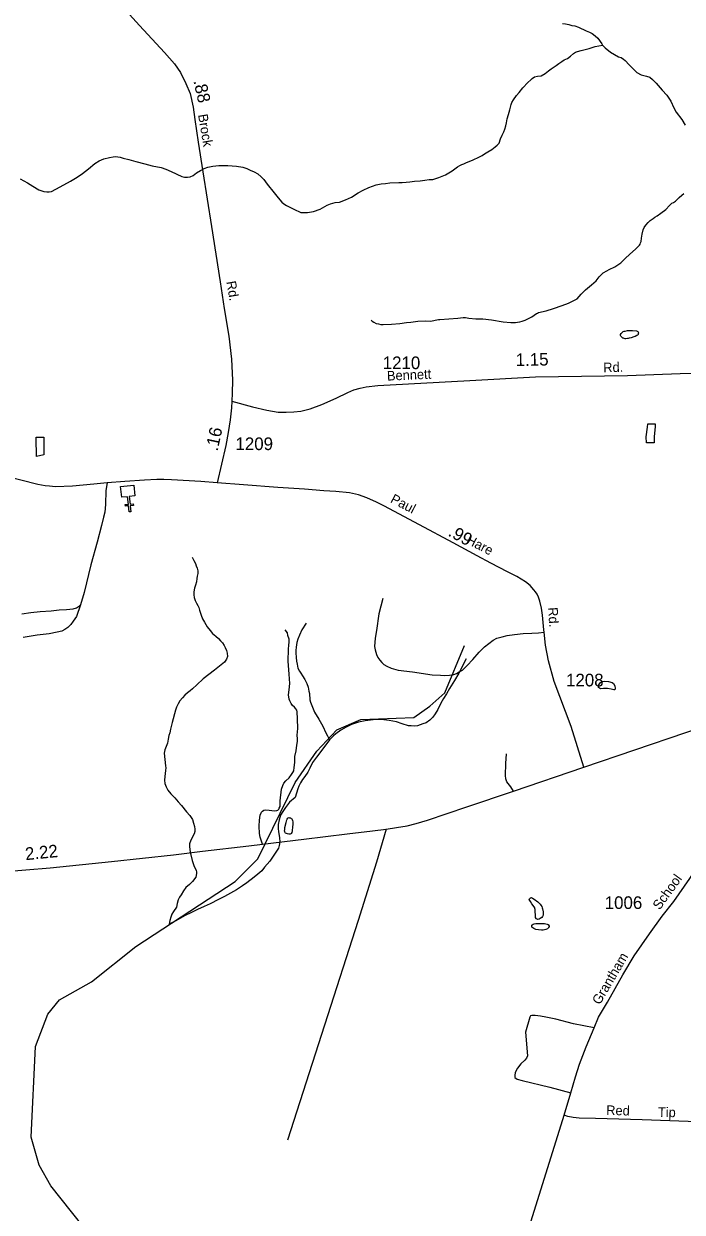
# Model space of a CAD drawing. Extents: x 2206922 to 2357709, y 510027 to 673830.
# Drawn here: x 2241724 to 2248244, y 558977 to 570736 of the extents above; entities that cross this region are included whole.
import ezdxf

# ---------------------------------------------------------------- set-up
doc = ezdxf.new("R2010")
doc.units = 0
for name, color, linetype in [('Exist Cultural Church CELL', 7, 'Continuous'), ('Exist Hydrographic Creek Single Shore', 7, 'Continuous'), ('Exist Hydrographic Misc Water Feature', 7, 'Continuous'), ('Exist Road Non-System Type 51', 7, 'Continuous'), ('Exist Road Non-System Type 51 Label', 7, 'Continuous'), ('Exist Road Primary US Attributed', 7, 'Continuous'), ('Exist Road Primary US Mileage Hundredths English Label', 7, 'Continuous'), ('Exist Road Secondary Mileage Hundredths English Label', 7, 'Continuous'), ('Exist Road Secondary Type 51 Attributed', 7, 'Continuous'), ('Exist Road Secondary Type 51 Label', 7, 'Continuous'), ('Exist Road Secondary Type 51 Number Label', 7, 'Continuous')]:
    doc.layers.add(name, color=color, linetype=linetype)

msp = doc.modelspace()

# ---------------------------------------------------------------- linework, layer by layer
at = {"layer": 'Exist Cultural Church CELL'}
msp.add_lwpolyline([(2242824, 566065), (2242768, 566059), (2242776, 565983), (2242808, 565987), (2242809, 565971), (2242778, 565967), (2242784, 565907), (2242768, 565906), (2242762, 565965), (2242730, 565962), (2242728, 565978), (2242760, 565981), (2242752, 566057), (2242694, 566051), (2242683, 566157), (2242813, 566171)], close=True, dxfattribs=at)
at = {"layer": 'Exist Hydrographic Creek Single Shore'}
for points in [[(2247057, 570740), (2247088, 570734), (2247120, 570728), (2247152, 570720), (2247180, 570715), (2247216, 570703), (2247294, 570666), (2247324, 570652), (2247352, 570640), (2247381, 570618), (2247409, 570593), (2247449, 570537), (2247455, 570525)], [(2245932, 569261), (2245966, 569281), (2246004, 569310), (2246020, 569322), (2246040, 569334), (2246060, 569342), (2246082, 569351), (2246109, 569363), (2246135, 569373), (2246173, 569391), (2246231, 569416), (2246261, 569432), (2246285, 569448), (2246320, 569470), (2246358, 569493), (2246390, 569519), (2246410, 569535), (2246430, 569555), (2246443, 569597), (2246459, 569635), (2246477, 569667), (2246488, 569694), (2246496, 569726), (2246502, 569756), (2246510, 569794), (2246523, 569838), (2246535, 569884), (2246551, 569936), (2246556, 569958), (2246572, 569984), (2246604, 570026), (2246628, 570057), (2246665, 570101), (2246715, 570155), (2246744, 570181), (2246758, 570193), (2246780, 570210), (2246810, 570216), (2246848, 570222), (2246888, 570245), (2246920, 570269), (2246945, 570289), (2246975, 570311), (2246995, 570324), (2247023, 570343), (2247053, 570362), (2247075, 570380), (2247107, 570392), (2247138, 570416), (2247168, 570443), (2247188, 570455), (2247208, 570461), (2247242, 570471), (2247281, 570480), (2247323, 570490), (2247381, 570512), (2247455, 570525)], [(2247455, 570525), (2247479, 570499), (2247534, 570456), (2247614, 570408), (2247638, 570401), (2247662, 570385), (2247680, 570371), (2247717, 570331), (2247763, 570284), (2247793, 570254), (2247837, 570230), (2247890, 570219), (2247924, 570209), (2247950, 570185), (2247984, 570148), (2248045, 570078), (2248091, 570030), (2248132, 569969), (2248162, 569905), (2248182, 569861), (2248239, 569790), (2248273, 569734)], [(2241689, 569203), (2241761, 569161), (2241814, 569128), (2241872, 569094), (2241922, 569076), (2241952, 569073), (2241974, 569073), (2241998, 569077), (2242083, 569122), (2242185, 569179), (2242253, 569219), (2242306, 569254), (2242366, 569302), (2242429, 569353), (2242471, 569379), (2242517, 569400), (2242571, 569414), (2242608, 569420), (2242630, 569422), (2242654, 569421), (2242677, 569416), (2242709, 569407), (2242765, 569393), (2242835, 569372), (2242923, 569349), (2242995, 569331), (2243085, 569314), (2243132, 569296), (2243182, 569273), (2243290, 569226), (2243314, 569218), (2243344, 569218), (2243372, 569222), (2243402, 569234), (2243435, 569261), (2243473, 569285), (2243509, 569303), (2243545, 569318), (2243595, 569328), (2243655, 569335), (2243744, 569335), (2243831, 569326), (2243893, 569317), (2243933, 569305), (2243967, 569289), (2244005, 569272), (2244043, 569250), (2244075, 569222), (2244100, 569194), (2244134, 569149), (2244203, 569063), (2244243, 569014), (2244279, 568972), (2244300, 568954), (2244326, 568938), (2244398, 568901), (2244468, 568870), (2244532, 568870), (2244592, 568877), (2244660, 568903), (2244728, 568940), (2244762, 568954), (2244807, 568966), (2244849, 568972), (2244911, 568993), (2244969, 569020), (2245036, 569062), (2245084, 569090), (2245142, 569117), (2245213, 569141), (2245262, 569152), (2245306, 569156), (2245349, 569163), (2245436, 569165), (2245469, 569164), (2245511, 569168), (2245545, 569172), (2245593, 569177), (2245649, 569181), (2245695, 569188), (2245739, 569194), (2245773, 569196), (2245803, 569204), (2245835, 569214), (2245867, 569227), (2245900, 569241), (2245932, 569261)], [(2245165, 567804), (2245175, 567794), (2245189, 567782), (2245213, 567772), (2245235, 567766), (2245259, 567761), (2245283, 567759), (2245365, 567765), (2245447, 567772), (2245513, 567779), (2245556, 567785), (2245625, 567793), (2245698, 567796), (2245752, 567794), (2245830, 567809), (2245842, 567811), (2245934, 567816), (2246022, 567823), (2246076, 567829), (2246096, 567829), (2246132, 567824), (2246200, 567816), (2246270, 567815), (2246354, 567808), (2246470, 567788), (2246548, 567779), (2246564, 567779), (2246592, 567779), (2246612, 567784), (2246634, 567786), (2246658, 567792), (2246670, 567796), (2246690, 567804), (2246754, 567838), (2246801, 567869), (2246811, 567873), (2246821, 567879), (2246897, 567896), (2246969, 567918), (2247056, 567947), (2247118, 567972), (2247202, 568014), (2247243, 568061), (2247287, 568105), (2247345, 568153), (2247392, 568194), (2247422, 568232), (2247444, 568256), (2247462, 568272), (2247496, 568290), (2247521, 568305), (2247575, 568331), (2247636, 568372), (2247680, 568414), (2247726, 568456), (2247781, 568507), (2247821, 568547), (2247827, 568555), (2247831, 568567), (2247837, 568583), (2247841, 568615), (2247848, 568653), (2247858, 568697), (2247868, 568719), (2247882, 568743), (2247905, 568769), (2247925, 568788), (2247955, 568810), (2247973, 568822), (2247995, 568834), (2248032, 568861), (2248080, 568897), (2248116, 568937), (2248126, 568947), (2248141, 568961), (2248156, 568969), (2248177, 568982), (2248213, 569018), (2248241, 569040), (2248261, 569056)]]:
    msp.add_lwpolyline(points, dxfattribs=at)
at = {"layer": 'Exist Hydrographic Misc Water Feature'}
for points in [[(2247638, 567670), (2247648, 567682), (2247659, 567692), (2247668, 567694), (2247678, 567696), (2247700, 567701), (2247710, 567700), (2247724, 567701), (2247752, 567701), (2247790, 567697), (2247798, 567695), (2247804, 567691), (2247808, 567685), (2247810, 567679), (2247808, 567667), (2247806, 567661), (2247800, 567655), (2247794, 567651), (2247779, 567643), (2247763, 567637), (2247737, 567629), (2247719, 567624), (2247709, 567623), (2247701, 567621), (2247685, 567620), (2247677, 567620), (2247669, 567622), (2247663, 567624), (2247657, 567626), (2247645, 567634), (2247637, 567644), (2247631, 567652), (2247632, 567656), (2247633, 567660), (2247638, 567670)], [(2247900, 566745), (2247902, 566779), (2247976, 566779), (2247974, 566749), (2247967, 566653), (2247967, 566589), (2247921, 566591), (2247889, 566589), (2247888, 566648), (2247900, 566745)], [(2241848, 566635), (2241848, 566647), (2241922, 566646), (2241921, 566472), (2241851, 566455), (2241848, 566635)], [(2243391, 565458), (2243409, 565425), (2243423, 565397), (2243432, 565373), (2243440, 565349), (2243448, 565323), (2243446, 565297), (2243442, 565269), (2243438, 565247), (2243433, 565213), (2243423, 565181), (2243413, 565151), (2243407, 565117), (2243407, 565085), (2243412, 565059), (2243422, 565031), (2243434, 565005), (2243448, 564981), (2243457, 564961), (2243465, 564935), (2243479, 564885), (2243492, 564847), (2243512, 564816), (2243540, 564770), (2243571, 564732), (2243593, 564704), (2243625, 564677), (2243653, 564653), (2243673, 564631), (2243693, 564611), (2243708, 564585), (2243719, 564564), (2243732, 564534), (2243738, 564510), (2243740, 564476), (2243731, 564448), (2243711, 564421), (2243612, 564339), (2243500, 564256), (2243437, 564195), (2243393, 564155), (2243371, 564135), (2243346, 564117), (2243318, 564093), (2243296, 564068), (2243270, 564036), (2243252, 564006), (2243235, 563976), (2243225, 563944), (2243192, 563822), (2243178, 563756), (2243169, 563719), (2243161, 563694), (2243155, 563659), (2243148, 563619), (2243134, 563585), (2243120, 563551), (2243114, 563519), (2243119, 563457), (2243127, 563395), (2243132, 563373), (2243128, 563347), (2243122, 563289), (2243116, 563253), (2243121, 563219), (2243133, 563187), (2243151, 563152), (2243180, 563118), (2243220, 563076), (2243252, 563038), (2243287, 563001), (2243335, 562939), (2243369, 562902), (2243394, 562864), (2243406, 562828), (2243415, 562794), (2243417, 562766), (2243417, 562744), (2243411, 562722), (2243379, 562657), (2243366, 562623), (2243364, 562596), (2243372, 562540), (2243391, 562456), (2243409, 562408), (2243432, 562360), (2243434, 562346), (2243434, 562332), (2243431, 562308), (2243426, 562292), (2243393, 562250), (2243365, 562220), (2243329, 562189), (2243304, 562157), (2243282, 562119), (2243266, 562095), (2243252, 562067), (2243244, 562033), (2243237, 561997), (2243205, 561953)], [(2244519, 564806), (2244478, 564738), (2244455, 564686), (2244438, 564647), (2244429, 564613), (2244421, 564569), (2244418, 564535), (2244418, 564513), (2244422, 564467), (2244424, 564429), (2244432, 564399), (2244439, 564361), (2244454, 564332), (2244467, 564310), (2244484, 564286), (2244506, 564248), (2244526, 564210), (2244540, 564171), (2244547, 564134), (2244553, 564109), (2244557, 564047), (2244563, 564023), (2244582, 563975), (2244603, 563925), (2244647, 563856), (2244684, 563788), (2244716, 563722), (2244732, 563692), (2244751, 563650)], [(2242561, 558074), (2242541, 558442), (2242414, 558707), (2241993, 559237), (2241875, 559443), (2241798, 559720), (2241840, 560618), (2241963, 560937), (2242078, 561078), (2242393, 561256), (2242832, 561608), (2243818, 562250), (2244041, 562475), (2244410, 563229), (2244624, 563539), (2244822, 563749), (2245062, 563852), (2245587, 563871), (2245744, 563983), (2245893, 564117), (2246089, 564586)], [(2246105, 564453), (2246031, 564312), (2245989, 564238), (2245938, 564158), (2245909, 564106), (2245881, 564059), (2245855, 564013), (2245824, 563953), (2245798, 563909), (2245774, 563877), (2245743, 563847), (2245707, 563820), (2245675, 563808), (2245649, 563799), (2245621, 563791), (2245589, 563787), (2245559, 563789), (2245533, 563791), (2245471, 563810), (2245415, 563828), (2245343, 563843), (2245261, 563852), (2245183, 563850), (2245105, 563839), (2245037, 563825), (2244969, 563804), (2244916, 563778), (2244864, 563747), (2244814, 563709), (2244792, 563691), (2244770, 563672), (2244751, 563650)], [(2247471, 564232), (2247513, 564230), (2247549, 564219), (2247564, 564207), (2247575, 564185), (2247581, 564159), (2247577, 564147), (2247565, 564147), (2247541, 564153), (2247505, 564159), (2247465, 564158), (2247433, 564156), (2247415, 564168), (2247417, 564194), (2247435, 564218), (2247453, 564228), (2247471, 564232)], [(2244751, 563650), (2244695, 563574), (2244622, 563481), (2244583, 563427), (2244555, 563371), (2244538, 563331), (2244506, 563289), (2244482, 563258), (2244464, 563226), (2244448, 563194), (2244437, 563166), (2244411, 563082), (2244356, 563035), (2244314, 562983), (2244288, 562943), (2244267, 562905), (2244251, 562861), (2244244, 562815), (2244244, 562771), (2244245, 562743), (2244255, 562681), (2244259, 562641), (2244253, 562607), (2244246, 562579), (2244232, 562559), (2244159, 562452), (2244109, 562390), (2244082, 562356), (2244042, 562321), (2244004, 562291), (2243934, 562238), (2243889, 562206), (2243831, 562166), (2243712, 562101), (2243652, 562070), (2243569, 562028), (2243509, 562001), (2243443, 561973), (2243385, 561944), (2243316, 561910), (2243230, 561861), (2243170, 561831), (2243164, 561826)], [(2244337, 562876), (2244343, 562880), (2244351, 562882), (2244355, 562881), (2244361, 562880), (2244367, 562878), (2244373, 562874), (2244377, 562870), (2244381, 562864), (2244385, 562852), (2244387, 562840), (2244387, 562814), (2244386, 562792), (2244380, 562750), (2244378, 562736), (2244372, 562724), (2244368, 562722), (2244362, 562718), (2244358, 562717), (2244348, 562717), (2244336, 562720), (2244326, 562724), (2244316, 562727), (2244312, 562731), (2244310, 562739), (2244308, 562743), (2244306, 562749), (2244308, 562765), (2244310, 562785), (2244322, 562835), (2244325, 562847), (2244330, 562859), (2244331, 562868), (2244337, 562876)], [(2246779, 562076), (2246813, 562048), (2246837, 562024), (2246845, 562014), (2246853, 562002), (2246857, 561988), (2246861, 561978), (2246865, 561951), (2246868, 561932), (2246866, 561916), (2246860, 561902), (2246854, 561892), (2246838, 561882), (2246826, 561876), (2246814, 561874), (2246806, 561876), (2246800, 561878), (2246796, 561884), (2246792, 561892), (2246790, 561916), (2246789, 561954), (2246788, 561972), (2246785, 561984), (2246783, 561990), (2246769, 562012), (2246755, 562030), (2246741, 562051), (2246733, 562063), (2246728, 562073), (2246730, 562079), (2246734, 562083), (2246738, 562087), (2246746, 562089), (2246752, 562090), (2246762, 562086), (2246779, 562076)], [(2243205, 561953), (2243190, 561927), (2243180, 561898), (2243170, 561864), (2243164, 561826)], [(2246794, 561834), (2246826, 561834), (2246857, 561834), (2246881, 561833), (2246905, 561829), (2246912, 561825), (2246918, 561823), (2246921, 561819), (2246925, 561809), (2246925, 561799), (2246921, 561793), (2246917, 561789), (2246909, 561781), (2246893, 561775), (2246879, 561771), (2246865, 561768), (2246849, 561768), (2246821, 561770), (2246793, 561776), (2246781, 561780), (2246773, 561786), (2246765, 561790), (2246759, 561795), (2246754, 561804), (2246753, 561810), (2246755, 561816), (2246758, 561822), (2246767, 561826), (2246777, 561830), (2246794, 561834)]]:
    msp.add_lwpolyline(points, dxfattribs=at)
at = {"layer": 'Exist Road Non-System Type 51'}
for points in [[(2242549, 566195), (2242537, 566118), (2242532, 565979), (2242525, 565903), (2242514, 565853), (2242494, 565771), (2242450, 565608), (2242388, 565382), (2242321, 565110), (2242284, 564986)], [(2245280, 565048), (2245241, 564898), (2245215, 564734), (2245203, 564656), (2245198, 564574), (2245203, 564543), (2245215, 564495), (2245230, 564465), (2245249, 564440), (2245270, 564415), (2245289, 564398), (2245320, 564379), (2245363, 564360), (2245432, 564339), (2245573, 564324), (2245766, 564295), (2245849, 564290), (2245891, 564288), (2245939, 564290), (2245964, 564293), (2245981, 564297), (2246008, 564309), (2246036, 564324), (2246067, 564341), (2246090, 564362), (2246114, 564387), (2246170, 564446), (2246234, 564520), (2246286, 564572), (2246328, 564606), (2246372, 564637), (2246408, 564658), (2246459, 564671), (2246511, 564684), (2246583, 564694), (2246669, 564703), (2246753, 564707), (2246821, 564711), (2246876, 564717)], [(2241705, 564897), (2241795, 564912), (2241887, 564922), (2241994, 564929), (2242075, 564937), (2242147, 564940), (2242214, 564947), (2242245, 564957), (2242257, 564965), (2242276, 564978), (2242284, 564986)], [(2242284, 564986), (2242246, 564873), (2242214, 564826), (2242190, 564793), (2242161, 564763), (2242130, 564742), (2242102, 564728), (2242053, 564716), (2241974, 564700), (2241857, 564686), (2241718, 564665)], [(2244087, 562619), (2244073, 562659), (2244064, 562688), (2244058, 562726), (2244056, 562798), (2244058, 562856), (2244066, 562907), (2244077, 562936), (2244087, 562947), (2244100, 562957), (2244121, 562959), (2244155, 562955), (2244205, 562949), (2244229, 562953), (2244239, 562957), (2244249, 562964), (2244252, 562976), (2244262, 562993), (2244262, 563048), (2244277, 563164), (2244289, 563199), (2244298, 563222), (2244317, 563246), (2244350, 563275), (2244376, 563307), (2244388, 563327), (2244397, 563346), (2244401, 563376), (2244407, 563428), (2244407, 563485), (2244420, 563542), (2244428, 563597), (2244433, 563634), (2244435, 563660), (2244430, 563696), (2244439, 563763), (2244435, 563860), (2244430, 563927), (2244426, 563944), (2244418, 563958), (2244403, 563973), (2244386, 563990), (2244370, 564011), (2244359, 564036), (2244353, 564055), (2244344, 564095), (2244350, 564146), (2244357, 564209), (2244351, 564301), (2244342, 564431), (2244344, 564549), (2244348, 564587), (2244351, 564619), (2244350, 564646), (2244340, 564682), (2244334, 564711), (2244313, 564741)], [(2246574, 563145), (2246546, 563186), (2246507, 563235), (2246498, 563265), (2246495, 563297), (2246498, 563417), (2246505, 563513)], [(2245312, 562769), (2245215, 562441), (2245035, 561863), (2244703, 560829), (2244334, 559691)], [(2247373, 560803), (2247168, 560843), (2246993, 560886), (2246892, 560908), (2246841, 560916), (2246786, 560924), (2246756, 560925), (2246742, 560920), (2246733, 560909), (2246691, 560758), (2246710, 560526), (2246702, 560502), (2246686, 560483), (2246646, 560445), (2246614, 560403), (2246589, 560361), (2246585, 560331), (2246587, 560311), (2246609, 560293), (2246658, 560281), (2246931, 560215), (2247141, 560160)], [(2248577, 559861), (2248485, 559868), (2247846, 559891), (2247385, 559906), (2247224, 559907), (2247164, 559914), (2247110, 559923), (2247076, 559937)]]:
    msp.add_lwpolyline(points, dxfattribs=at)
at = {"layer": 'Exist Road Primary US Attributed'}
for points in [[(2247268, 563382), (2248279, 563723), (2249084, 564001), (2249279, 564069), (2249389, 564110), (2249463, 564132), (2249505, 564141), (2249577, 564151)], [(2241503, 562345), (2241985, 562386), (2242591, 562446), (2243206, 562514), (2243495, 562550), (2243952, 562603), (2244087, 562619), (2244497, 562669), (2244925, 562722), (2245178, 562752), (2245312, 562769), (2245415, 562784), (2245521, 562801), (2245608, 562823), (2245720, 562856), (2246110, 562989), (2246574, 563145), (2247268, 563382)]]:
    msp.add_lwpolyline(points, dxfattribs=at)
at = {"layer": 'Exist Road Secondary Type 51 Attributed'}
for points in [[(2242390, 571242), (2242454, 571167), (2242672, 570935), (2242869, 570720), (2243118, 570453), (2243215, 570338), (2243274, 570254), (2243330, 570145), (2243370, 570046), (2243400, 569910), (2243419, 569789), (2243452, 569566), (2243498, 569270), (2243582, 568731), (2243668, 568184), (2243709, 567920), (2243753, 567645), (2243780, 567417), (2243790, 567211), (2243788, 567080), (2243785, 567002)], [(2243785, 567002), (2243988, 566946), (2244131, 566914), (2244242, 566894), (2244323, 566893), (2244397, 566896), (2244468, 566904), (2244560, 566925), (2244676, 566968), (2244817, 567031), (2244931, 567088), (2244991, 567113), (2245056, 567131), (2245113, 567144), (2245230, 567158), (2246139, 567206), (2246790, 567242), (2247701, 567257), (2248224, 567277), (2248583, 567281), (2248941, 567286), (2249331, 567296), (2249592, 567293), (2249790, 567293)], [(2243785, 567002), (2243779, 566936), (2243767, 566817), (2243747, 566692), (2243724, 566564), (2243640, 566193)], [(2243640, 566193), (2243477, 566206), (2243188, 566223), (2243111, 566226), (2243041, 566227), (2242919, 566222), (2242723, 566207), (2242549, 566195), (2242417, 566180), (2242206, 566162), (2242037, 566154), (2241979, 566160), (2241935, 566163), (2241864, 566176), (2241539, 566259)], [(2247268, 563382), (2247143, 563784), (2246975, 564230), (2246918, 564433), (2246891, 564588), (2246876, 564717), (2246873, 564741), (2246860, 564886), (2246851, 564954), (2246834, 565022), (2246821, 565063), (2246807, 565093), (2246791, 565116), (2246775, 565135), (2246738, 565177), (2246693, 565214), (2246606, 565267), (2246514, 565312), (2246350, 565398), (2246214, 565472), (2245975, 565602), (2245641, 565778), (2245288, 565967), (2245217, 566004), (2245121, 566046), (2245037, 566074), (2244950, 566094), (2244815, 566108), (2244695, 566115), (2244502, 566131), (2244240, 566149), (2243898, 566175), (2243640, 566193)], [(2246052, 556757), (2246064, 556788), (2246513, 558143), (2246749, 558893), (2247076, 559937), (2247141, 560160), (2247186, 560317), (2247227, 560442), (2247291, 560613), (2247373, 560803), (2247415, 560907), (2247503, 561056), (2247656, 561326), (2247768, 561513), (2247920, 561731), (2248045, 561908), (2248160, 562052), (2248320, 562278), (2248498, 562545), (2249103, 563461), (2249516, 564068), (2249577, 564151)]]:
    msp.add_lwpolyline(points, dxfattribs=at)

# ---------------------------------------------------------------- texts
at = {"layer": 'Exist Road Non-System Type 51 Label'}
for s, rotation, p in [('Red', 358.5456, (2247490, 559940)), ('Tip', 358.5416, (2248002, 559922))]:
    msp.add_text(s, height=95, rotation=rotation, dxfattribs=at).set_placement(p)
at = {"layer": 'Exist Road Primary US Mileage Hundredths English Label'}
msp.add_text('2.22', height=125, rotation=5.6248, dxfattribs=at).set_placement((2241743, 562460))
at = {"layer": 'Exist Road Secondary Mileage Hundredths English Label'}
for s, rotation, p in [('.88', 282.7116, (2243403, 570170)), ('1.15', 1.282, (2246596, 567348)), ('.16', 77.9094, (2243643, 566502)), ('.99', 331.3911, (2245917, 565675))]:
    msp.add_text(s, height=125, rotation=rotation, dxfattribs=at).set_placement(p)
at = {"layer": 'Exist Road Secondary Type 51 Label'}
for s, rotation, p in [('Brock', 279.5834, (2243449, 569835)), ('Rd.', 280.0563, (2243729, 568183)), ('Rd.', 1.7715, (2247463, 567287)), ('Bennett', 2.4989, (2245322, 567205)), ('Paul', 332.3181, (2245347, 566005)), ('Hare', 332.638, (2246096, 565600)), ('Rd.', 273.6957, (2246915, 564960)), ('School', 54.244, (2248020, 561962)), ('Grantham', 59.5721, (2247427, 561023))]:
    msp.add_text(s, height=95, rotation=rotation, dxfattribs=at).set_placement(p)
at = {"layer": 'Exist Road Secondary Type 51 Number Label'}
for s, p in [('1210', (2245278, 567319)), ('1209', (2243820, 566518)), ('1208', (2247093, 564180)), ('1006', (2247476, 561978))]:
    msp.add_text(s, height=125, dxfattribs=at).set_placement(p)

doc.saveas('drawing.dxf')
